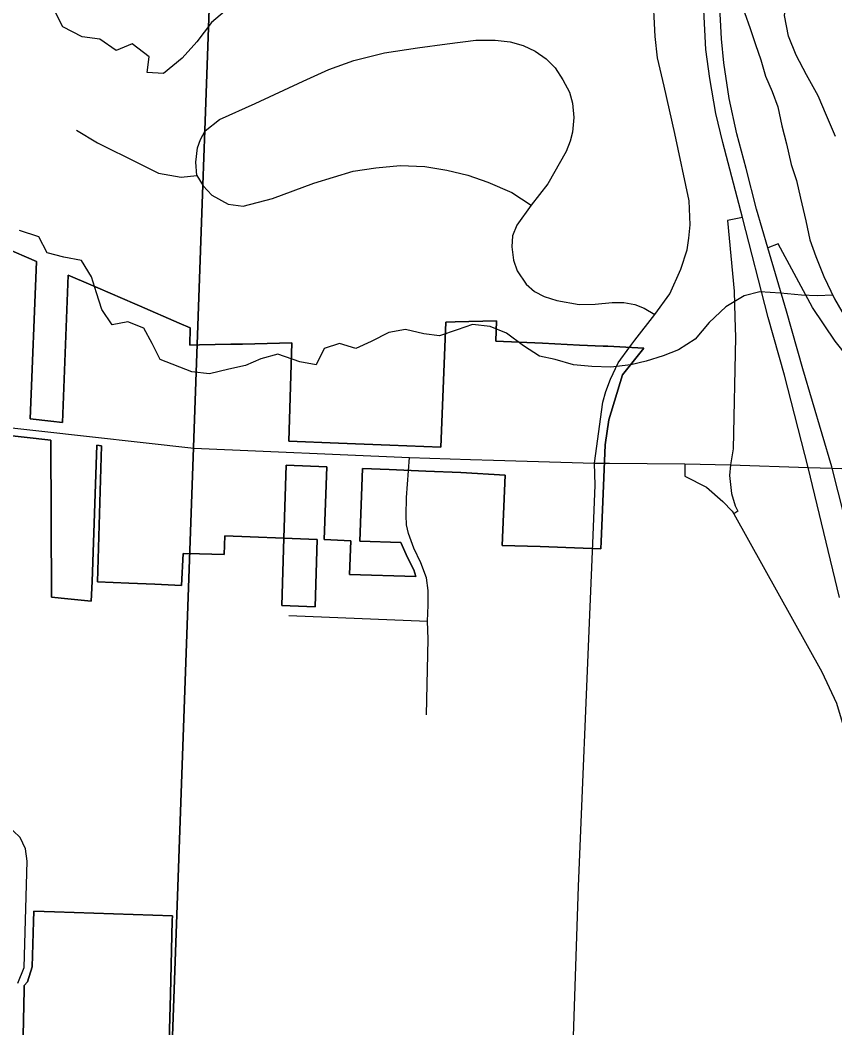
# Model space of a CAD drawing. Extents: x 114843 to 284848, y 317643 to 566895.
# Drawn here: x 193308 to 195982, y 431452 to 434759 of the extents above; entities that cross this region are included whole.
import ezdxf

# ---------------------------------------------------------------- set-up
doc = ezdxf.new("R2010")
doc.units = 0
for name, color, linetype in [('GM_X_City_Street', 7, 'Continuous'), ('GM_X_Corporation', 7, 'Continuous'), ('GM_X_County_Road', 7, 'Continuous'), ('GM_X_Interchange_Ramps', 7, 'Continuous'), ('GM_X_Major_River', 7, 'Continuous'), ('GM_X_Minor_River', 7, 'Continuous'), ('GM_X_State_Route', 7, 'Continuous'), ('GM_X_Township', 7, 'Continuous')]:
    doc.layers.add(name, color=color, linetype=linetype)

msp = doc.modelspace()

# ---------------------------------------------------------------- linework, layer by layer
at = {"layer": 'GM_X_City_Street'}
msp.add_line((194190.4, 432804.7), (194645.6, 432786.2), dxfattribs=at)
for points in [[(193493.2, 434398.1), (193562.2, 434357), (193699.2, 434289), (193762.1, 434256.7), (193837.3, 434244), (193888.5, 434249.7), (193884.6, 434293), (193890.5, 434339.8), (193900, 434367.3), (193915.6, 434395.7), (193962.2, 434433), (194080.2, 434486), (194236.7, 434558.7), (194321.9, 434596.8), (194403.9, 434626.6), (194503.8, 434652.3), (194612, 434668.7), (194709.8, 434681.9), (194803.5, 434693), (194867, 434693.4), (194917, 434687.5), (194958.8, 434676.4), (194998.5, 434656.9), (195035.1, 434632.2), (195064.5, 434603.2), (195089.8, 434563.8), (195110.9, 434523.3), (195121.6, 434486.9), (195125, 434440.1), (195121.2, 434391.1), (195113.1, 434361.9), (195100.8, 434328.5), (195040.1, 434221.8), (194985.1, 434151.6), (194938.5, 434086.2), (194924.3, 434051.1), (194922.2, 434014.9), (194927.3, 433971.6), (194939.6, 433936.8), (194968.9, 433892.4), (194996.7, 433868.5), (195028.2, 433851.8), (195069.3, 433838.9), (195142.9, 433826.1), (195195.9, 433826.5), (195251.3, 433832.9), (195289.9, 433832), (195326.1, 433826.2), (195356.3, 433814.4), (195391.4, 433793)], [(193888.5, 434249.7), (193909.1, 434215.4), (193937.5, 434184.7), (193990.7, 434155.1), (194040.2, 434148.4), (194136.3, 434173.8), (194271.9, 434224.2), (194401.4, 434264), (194475.3, 434275), (194555.4, 434281.8), (194636.6, 434279.3), (194708.6, 434267.3), (194777.5, 434250.1), (194843.3, 434227.7), (194921.6, 434193.9), (194985.1, 434151.6)], [(194642, 432479.5), (194647.4, 432728.1), (194645.6, 432786.2), (194647.3, 432839.4), (194647.8, 432887.6), (194642.4, 432928.9), (194623.9, 432977.8), (194600.4, 433026.6), (194582.8, 433074.6), (194576.6, 433103), (194575.5, 433133.1), (194576.8, 433192.4), (194586.1, 433323.6)], [(193300.9, 431599.1), (193322.1, 431649.7), (193331.4, 431999.1), (193326.1, 432039.9), (193308.2, 432077), (193262.5, 432120)]]:
    msp.add_lwpolyline(points, dxfattribs=at)
at = {"layer": 'GM_X_Corporation'}
for points in [[(193009.6, 433425.8), (193409.4, 433380.7), (193410.9, 432865.7), (193465, 432860.2), (193542, 432852.3), (193544.3, 432916.6), (193560.1, 433364.3), (193575.1, 433362.6), (193562.8, 432915.8), (193664.8, 432911.4), (193750.1, 432907.6), (193837.5, 432903.8), (193843.7, 433008.9), (193897.3, 433007.5), (193978.3, 433005.3), (193980.3, 433066.6), (194063.3, 433063.4), (194174.3, 433059.2), (194167.2, 432838), (194276.5, 432833.3), (194283.7, 433055), (194174.3, 433059.2), (194181.9, 433298.8), (194314.9, 433293.1), (194305.7, 433054.2), (194393.2, 433050.8), (194389.4, 432940.3), (194606.8, 432933), (194600, 432955.5), (194580.1, 432995.7), (194557.4, 433045.3), (194422.7, 433049.7), (194431.5, 433288.1), (194519, 433284.3), (194639.3, 433279.2), (194754.6, 433274.6), (194900.3, 433265.7), (194889.8, 433035.1), (195015.4, 433031.4), (195155.8, 433026.1), (195214.6, 433024.5), (195215.5, 433048.5), (195221.9, 433204.3), (195228.1, 433365.3), (195240.2, 433447.3), (195285.7, 433595.3), (195355.7, 433682.4), (195236.7, 433688.8), (195222, 433689.4), (195144.2, 433693), (195023, 433698.5), (194869, 433705.6), (194872, 433771.9), (194736, 433769.1), (194705.3, 433768.5), (194688.5, 433357.8), (194522, 433364.3), (194353.4, 433371), (194189.8, 433377.4), (194200.4, 433699.7), (194038, 433696.2), (194000.1, 433695.4), (193897.3, 433693.2), (193865.2, 433692.5), (193866.6, 433749.3), (193830.6, 433764.8), (193700.3, 433821.2), (193684.8, 433828), (193563, 433880.7), (193540.5, 433890.4), (193466, 433922.6), (193447, 433438.8), (193409.6, 433442.8), (193341.7, 433450.3), (193362.4, 433967.3), (193255.9, 434012.9)], [(193255.9, 434012.9), (193362.4, 433967.3), (193341.7, 433450.3), (193409.6, 433442.8), (193447, 433438.8), (193466, 433922.6), (193540.5, 433890.4), (193563, 433880.7), (193684.8, 433828), (193700.3, 433821.2), (193830.6, 433764.8), (193866.6, 433749.3), (193865.2, 433692.5), (193897.3, 433693.2), (194000.1, 433695.4), (194038, 433696.2), (194200.4, 433699.7), (194189.8, 433377.4), (194353.4, 433371), (194522, 433364.3), (194688.5, 433357.8), (194705.3, 433768.5), (194736, 433769.1), (194872, 433771.9), (194869, 433705.6), (195023, 433698.5), (195144.2, 433693), (195222, 433689.4), (195236.7, 433688.8), (195355.7, 433682.4), (195285.7, 433595.3), (195240.2, 433447.3), (195228.1, 433365.3), (195221.9, 433204.3), (195215.5, 433048.5), (195214.6, 433024.5), (195155.8, 433026.1), (195015.4, 433031.4), (194889.8, 433035.1), (194900.3, 433265.7), (194754.6, 433274.6), (194639.3, 433279.2), (194519, 433284.3), (194431.5, 433288.1), (194422.7, 433049.7), (194557.4, 433045.3), (194580.1, 432995.7), (194600, 432955.5), (194606.8, 432933), (194389.4, 432940.3), (194393.2, 433050.8), (194305.7, 433054.2), (194314.9, 433293.1), (194181.9, 433298.8), (194174.3, 433059.2), (194063.3, 433063.4), (193980.3, 433066.6), (193978.3, 433005.3), (193897.3, 433007.5), (193843.7, 433008.9), (193837.5, 432903.8), (193750.1, 432907.6), (193664.8, 432911.4), (193562.8, 432915.8), (193575.1, 433362.6), (193560.1, 433364.3), (193544.3, 432916.6), (193542, 432852.3), (193465, 432860.2), (193410.9, 432865.7), (193409.4, 433380.7), (193009.6, 433425.8)], [(193795.8, 431332), (193801.6, 431561.6), (193807.7, 431804.1), (193808.3, 431819.8), (193421.2, 431832.8), (193352.9, 431835.1), (193351.8, 431800.8), (193348, 431651.8), (193332.8, 431602.8), (193321.2, 431590.6), (193321.1, 431577.2), (193316.1, 431326.3)], [(193316.1, 431326.3), (193321.1, 431577.2), (193321.2, 431590.6), (193332.8, 431602.8), (193348, 431651.8), (193351.8, 431800.8), (193352.9, 431835.1), (193421.2, 431832.8), (193808.3, 431819.8), (193807.7, 431804.1), (193801.6, 431561.6), (193795.8, 431332)]]:
    msp.add_lwpolyline(points, dxfattribs=at)
msp.add_lwpolyline([(194167.2, 432838), (194174.3, 433059.2), (194283.7, 433055), (194276.5, 432833.3)], close=True, dxfattribs=at)
at = {"layer": 'GM_X_County_Road'}
for points in [[(195325.5, 433708.6), (195391.4, 433793), (195440.3, 433860.8), (195477.1, 433941.8), (195497.1, 434005.8), (195502.9, 434043.2), (195507.4, 434087.9), (195504.4, 434166.2), (195457, 434387.6), (195422.2, 434542.8), (195399.5, 434635.5), (195392.2, 434705.6), (195384.3, 434858.1), (195393.1, 434952.6), (195405.9, 435058), (195433.3, 435186.4), (195467.6, 435292), (195499.5, 435370.5), (195539.3, 435465.3), (195569.6, 435562.7), (195583.9, 435633), (195601.1, 435719.4)], [(195192.8, 433305.6), (195221, 433505.4), (195230.4, 433539.9), (195245.3, 433580.9), (195271.4, 433634), (195309, 433687.5), (195325.5, 433708.6)], [(195187.9, 433041.1), (195195.8, 433232.8), (195192.8, 433305.6)], [(195106.9, 430819.8), (195119.9, 431292.1), (195140.9, 431916.8), (195179.4, 432833.4), (195187.9, 433041.1)]]:
    msp.add_lwpolyline(points, dxfattribs=at)
at = {"layer": 'GM_X_Interchange_Ramps'}
for points in [[(195679.5, 434111.5), (195629.8, 434101.3), (195651.4, 433869.5), (195653.9, 433784.2)], [(196193.9, 433280.6), (196199.7, 433323.8), (196186.8, 433380.2), (196145.3, 433477.2), (196115.1, 433533.5), (196072.3, 433592.8), (195983.6, 433705.1), (195909, 433816), (195796.1, 434025.5), (195761.7, 434012.4)], [(195653.9, 433784.2), (195655.8, 433717.1), (195648.8, 433352.6), (195639.4, 433299.8)], [(195489.7, 433303), (195489.8, 433262.6), (195561.2, 433226), (195614.9, 433179), (195644.7, 433148.1), (195650.1, 433138.5), (195938.9, 432619.9), (195987.1, 432518), (196015.9, 432421.9), (196075.1, 432225.3), (196085.9, 432172.1), (196111.5, 432174.9)], [(195639.4, 433299.8), (195636.2, 433264.3), (195642.6, 433205.8), (195654.9, 433165.3), (195663.7, 433148.1), (195650.1, 433138.5)]]:
    msp.add_lwpolyline(points, dxfattribs=at)
at = {"layer": 'GM_X_Major_River'}
for points in [[(195984.2, 434377.7), (195955.1, 434446.2), (195927.8, 434510.7), (195888.7, 434579.3), (195855.5, 434643.8), (195830.3, 434706.3), (195817.1, 434774.6), (195826, 434844.6), (195855, 434918.4), (195891.9, 434988.1), (195914.6, 435039.9), (195941.3, 435091.7), (195976.4, 435175.4), (196013.3, 435243.1)], [(195685.2, 434784.2), (195704.5, 434731.9), (195721.9, 434679.5), (195739.2, 434629.2), (195754.5, 434574.9), (195775.9, 434524.6), (195795.3, 434474.2), (195808.5, 434411.9), (195823.8, 434353.6), (195838.9, 434285.3), (195856.2, 434233), (195869.5, 434174.7), (195886.6, 434100.4), (195899.8, 434038.1), (195919.1, 433983.7), (195946.3, 433917.3), (195981.4, 433844.7), (196016.6, 433782.1)]]:
    msp.add_lwpolyline(points, dxfattribs=at)
at = {"layer": 'GM_X_Minor_River'}
for points in [[(193992.9, 434799.5), (193936.6, 434751.8), (193888.1, 434687.9), (193839.8, 434634.1), (193779.4, 434584.4), (193725.4, 434586.9), (193731.7, 434639), (193676, 434681.5), (193623.8, 434659.9), (193570, 434696.4), (193512, 434704.8), (193448.2, 434737.4), (193416.5, 434799.8)], [(195975.6, 433856.6), (195924.3, 433854), (195872.2, 433856.5), (195804.2, 433863), (195736.2, 433867.5), (195684.1, 433853.9), (195623.9, 433818.2), (195569.5, 433766.5), (195523.1, 433712.7), (195468.9, 433677), (195418.7, 433657.3), (195362.6, 433639.7), (195312.5, 433628), (195246.4, 433620.5), (195184.4, 433623), (195124.3, 433627.4), (195064.4, 433645.9), (195012.5, 433656.4), (194960.6, 433690.8), (194904.9, 433731.4), (194851, 433753.9), (194793, 433760.3), (194742.8, 433742.6), (194684.7, 433723), (194632.7, 433729.4), (194572.7, 433743.9), (194518.6, 433734.3), (194460.4, 433704.7), (194410.2, 433681), (194356.3, 433697.5), (194306.2, 433681.8), (194279.8, 433627.8), (194225.8, 433638.3), (194153.9, 433662.9), (194097.8, 433647.3), (194047.6, 433625.6), (193993.5, 433613.9), (193929.4, 433598.4), (193871.4, 433604.8), (193767.6, 433645.8), (193741.9, 433698.1), (193714.2, 433748.5), (193662.3, 433768.9), (193610.2, 433759.3), (193576.5, 433809.7), (193558.8, 433864), (193543.1, 433916.3), (193509.4, 433970.7), (193451.5, 433981.2), (193397.5, 433995.6), (193369.8, 434048), (193305.9, 434068.5)]]:
    msp.add_lwpolyline(points, dxfattribs=at)
at = {"layer": 'GM_X_State_Route'}
for p, q in [((195192.8, 433305.6), (195227.4, 433305.3)), ((195227.4, 433305.3), (195242.3, 433305.2))]:
    msp.add_line(p, q, dxfattribs=at)
for points in [[(195972.1, 433293.4), (195876.5, 433614.3), (195823, 433803.8), (195761.7, 434012.4), (195724.5, 434138.4), (195691.1, 434271.9), (195660.2, 434386.4), (195635, 434502), (195617.9, 434618.8), (195610.4, 434697.5), (195603.7, 434821.4)], [(195997.7, 432864.1), (195894, 433291.1), (195817.1, 433594.2), (195763.6, 433783.8), (195679.5, 434111.5), (195614, 434357.6), (195591.3, 434452.4), (195572, 434568.1), (195558.6, 434663), (195551.8, 434791.5)], [(191220.9, 433582), (191288.1, 433579.9), (191339.9, 433578.2), (191649.8, 433568.3), (192158.7, 433546), (192585.3, 433502.2), (192859.8, 433467.7), (193878.5, 433353.9)], [(193878.5, 433353.9), (194586.1, 433323.6), (194786.7, 433317)], [(194786.7, 433317), (194861.9, 433314.6), (195192.8, 433305.6)], [(195242.3, 433305.2), (195489.7, 433303), (195639.4, 433299.8), (195894, 433291.1), (195973.7, 433288.3)], [(196181.3, 432300.3), (196159.3, 432459.4), (196127.9, 432639.8), (196089.5, 432831.8), (195973.7, 433288.3), (195972.1, 433293.4)], [(195973.7, 433288.3), (196193.9, 433280.6), (196933, 433254.6)]]:
    msp.add_lwpolyline(points, dxfattribs=at)
at = {"layer": 'GM_X_Township'}
for points in [[(193598.4, 425682.6), (193668.2, 427502.7), (193677.3, 427739), (193679.1, 427787.9), (193694.3, 428216.4), (193728.3, 429170.6), (193741.9, 429552.5), (193755.5, 429936.5), (193781.3, 430659.1), (193877.3, 433356.7), (193908, 434218.2), (193914.4, 434398.6), (193971.1, 435991.1), (193999.7, 436793.8), (194011.6, 437128.7), (194022.3, 437430.1), (194028.9, 437615.8), (194024.7, 438253)], [(194024.7, 438253), (194028.9, 437615.8), (194022.3, 437430.1), (194011.6, 437128.7), (193999.7, 436793.8), (193971.1, 435991.1), (193914.4, 434398.6), (193908, 434218.2), (193877.3, 433356.7), (193781.3, 430659.1), (193755.5, 429936.5), (193741.9, 429552.5), (193728.3, 429170.6), (193694.3, 428216.4), (193679.1, 427787.9), (193677.3, 427739), (193668.2, 427502.7), (193598.4, 425682.6)]]:
    msp.add_lwpolyline(points, dxfattribs=at)

doc.saveas('drawing.dxf')
